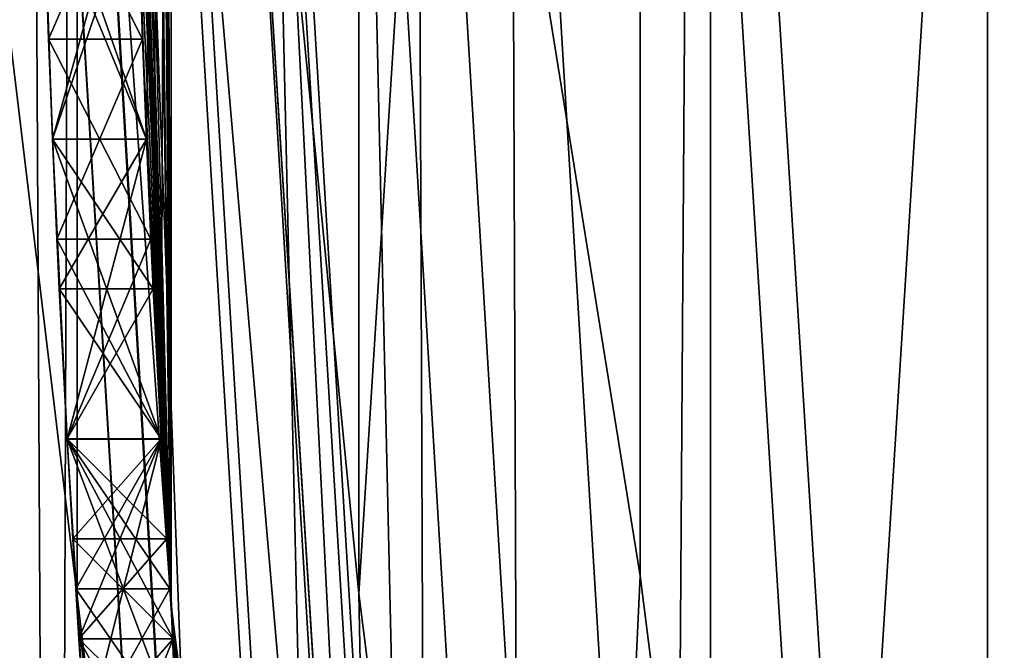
# Model space of a CAD drawing. Header units: millimetres. Extents: x -147 to 148, y -145 to 204.
# Tile 317 of 571: x 65.886 to 66.934, y -1.555 to -0.884. Entities that reach past the tile are written whole.
import ezdxf

# ---------------------------------------------------------------- set-up
doc = ezdxf.new("R2010")
doc.units = ezdxf.units.MM
doc.header["$LTSCALE"] = 26.699852
for name, color, linetype in [('1111', 7, 'CONTINUOUS'), ('1113', 7, 'CONTINUOUS'), ('1114', 7, 'CONTINUOUS'), ('1115', 7, 'CONTINUOUS'), ('1148', 7, 'CONTINUOUS'), ('1149', 7, 'CONTINUOUS'), ('1150', 7, 'CONTINUOUS'), ('1151', 7, 'CONTINUOUS'), ('1157', 7, 'CONTINUOUS'), ('1158', 7, 'CONTINUOUS'), ('1159', 7, 'CONTINUOUS'), ('1160', 7, 'CONTINUOUS'), ('1170', 7, 'CONTINUOUS'), ('1171', 7, 'CONTINUOUS'), ('1172', 7, 'CONTINUOUS'), ('1179', 7, 'CONTINUOUS'), ('1180', 7, 'CONTINUOUS'), ('1181', 7, 'CONTINUOUS'), ('1204', 7, 'CONTINUOUS'), ('1205', 7, 'CONTINUOUS'), ('1210', 7, 'CONTINUOUS'), ('1211', 7, 'CONTINUOUS'), ('1494', 7, 'CONTINUOUS'), ('1552', 7, 'CONTINUOUS'), ('1553', 7, 'CONTINUOUS'), ('1893', 7, 'CONTINUOUS'), ('1896', 7, 'CONTINUOUS'), ('1905', 7, 'CONTINUOUS'), ('1934', 7, 'CONTINUOUS'), ('1935', 7, 'CONTINUOUS'), ('1936', 7, 'CONTINUOUS'), ('2006', 7, 'CONTINUOUS'), ('2009', 7, 'CONTINUOUS'), ('2012', 7, 'CONTINUOUS'), ('2016', 7, 'CONTINUOUS'), ('742', 7, 'CONTINUOUS'), ('743', 7, 'CONTINUOUS'), ('885', 7, 'CONTINUOUS'), ('886', 7, 'CONTINUOUS'), ('896', 7, 'CONTINUOUS'), ('937', 7, 'CONTINUOUS')]:
    doc.layers.add(name, color=color, linetype=linetype)

msp = doc.modelspace()

# ---------------------------------------------------------------- linework, layer by layer
at = {"layer": '1111', "color": 7, "linetype": 'CONTINUOUS', "true_color": 0xd8d8d8}
for points in [[(65.9099, -0.6915, 59.3584), (65.917, -0.9043, 59.4625), (65.9099, -0.6915, 59.9313), (65.9099, -0.6915, 59.3584)], [(65.9099, -0.6915, 59.9313), (65.917, -0.9043, 59.4625), (65.917, -0.9043, 59.9833), (65.9099, -0.6915, 59.9313)], [(65.9212, -1.0106, 63.9417), (65.9115, -0.7447, 64.5146), (65.9099, -0.6916, 63.9937), (65.9212, -1.0106, 63.9417)], [(65.9115, -0.7447, 60.8688), (65.9212, -1.0106, 60.9208), (65.9099, -0.6916, 61.3896), (65.9115, -0.7447, 60.8688)], [(65.9099, -0.6916, 61.3896), (65.9212, -1.0106, 60.9208), (65.9212, -1.0106, 61.4417), (65.9099, -0.6916, 61.3896)], [(65.9212, -1.0106, 64.4625), (65.9115, -0.7447, 64.5146), (65.9212, -1.0106, 63.9417), (65.9212, -1.0106, 64.4625)], [(65.917, -0.9043, 59.4625), (65.9259, -1.1171, 59.4625), (65.917, -0.9043, 59.9833), (65.917, -0.9043, 59.4625)], [(65.917, -0.9043, 59.9833), (65.9259, -1.1171, 59.4625), (65.9259, -1.1171, 59.9833), (65.917, -0.9043, 59.9833)], [(65.9284, -1.1702, 64.4104), (65.9212, -1.0106, 64.4625), (65.9367, -1.3299, 63.7332), (65.9284, -1.1702, 64.4104)], [(65.9367, -1.3299, 63.7332), (65.9212, -1.0106, 64.4625), (65.9212, -1.0106, 63.9417), (65.9367, -1.3299, 63.7332)], [(65.9284, -1.1702, 60.9729), (65.9367, -1.3298, 61.025), (65.9212, -1.0106, 61.4417), (65.9284, -1.1702, 60.9729)], [(65.9212, -1.0106, 61.4417), (65.9367, -1.3298, 61.025), (65.9367, -1.3299, 61.6501), (65.9212, -1.0106, 61.4417)], [(65.9212, -1.0106, 60.9208), (65.9284, -1.1702, 60.9729), (65.9212, -1.0106, 61.4417), (65.9212, -1.0106, 60.9208)], [(65.9259, -1.1171, 59.4625), (65.9367, -1.3298, 59.4625), (65.9259, -1.1171, 59.9833), (65.9259, -1.1171, 59.4625)], [(65.9259, -1.1171, 59.9833), (65.9367, -1.3298, 59.4625), (65.9367, -1.3298, 59.9833), (65.9259, -1.1171, 59.9833)], [(65.9367, -1.3298, 64.3583), (65.9284, -1.1702, 64.4104), (65.9367, -1.3299, 63.7332), (65.9367, -1.3298, 64.3583)], [(65.9367, -1.3298, 56.2333), (65.9461, -1.4894, 56.2854), (65.9367, -1.3298, 56.7542), (65.9367, -1.3298, 56.2333)], [(65.9367, -1.3298, 56.7542), (65.9461, -1.4894, 56.2854), (65.9428, -1.4362, 56.8063), (65.9367, -1.3298, 56.7542)], [(65.9367, -1.3298, 59.4625), (65.9428, -1.4362, 59.4104), (65.9367, -1.3298, 59.9833), (65.9367, -1.3298, 59.4625)], [(65.9367, -1.3298, 59.9833), (65.9428, -1.4362, 59.4104), (65.9461, -1.4894, 59.9312), (65.9367, -1.3298, 59.9833)], [(65.9494, -1.5426, 64.2541), (65.9367, -1.3298, 64.3583), (65.9367, -1.3299, 63.7332), (65.9494, -1.5426, 64.2541)], [(65.9367, -1.3298, 61.025), (65.9494, -1.5426, 61.1292), (65.9367, -1.3299, 61.6501), (65.9367, -1.3298, 61.025)], [(65.9565, -1.6489, 63.525), (65.9494, -1.5426, 64.2541), (65.9367, -1.3299, 63.7332), (65.9565, -1.6489, 63.525)], [(65.9367, -1.3299, 61.6501), (65.9494, -1.5426, 61.1292), (65.9565, -1.6489, 61.8583), (65.9367, -1.3299, 61.6501)], [(65.9428, -1.4362, 56.8063), (65.9461, -1.4894, 56.2854), (65.9494, -1.5426, 56.8583), (65.9428, -1.4362, 56.8063)], [(65.9428, -1.4362, 59.4104), (65.9494, -1.5426, 59.3583), (65.9461, -1.4894, 59.9312), (65.9428, -1.4362, 59.4104)], [(65.9461, -1.4894, 56.2854), (65.9565, -1.6489, 56.3375), (65.9494, -1.5426, 56.8583), (65.9461, -1.4894, 56.2854)], [(65.9461, -1.4894, 59.9312), (65.9494, -1.5426, 59.3583), (65.9565, -1.6489, 59.8792), (65.9461, -1.4894, 59.9312)], [(65.9494, -1.5426, 56.8583), (65.9565, -1.6489, 56.3375), (65.9565, -1.649, 56.9625), (65.9494, -1.5426, 56.8583)], [(65.9494, -1.5426, 59.3583), (65.9565, -1.649, 59.2541), (65.9565, -1.6489, 59.8792), (65.9494, -1.5426, 59.3583)], [(65.964, -1.7553, 64.15), (65.9494, -1.5426, 64.2541), (65.9565, -1.6489, 63.525), (65.964, -1.7553, 64.15)], [(65.9494, -1.5426, 61.1292), (65.964, -1.7553, 61.2333), (65.9565, -1.6489, 61.8583), (65.9494, -1.5426, 61.1292)]]:
    msp.add_3dface(points, dxfattribs=at)
at = {"layer": '1113', "color": 7, "linetype": 'CONTINUOUS', "true_color": 0xd8d8d8}
for points in [[(66.0369, -1.3298, 59.9833), (65.9367, -1.3298, 59.9833), (65.9461, -1.4894, 59.9312), (66.0369, -1.3298, 59.9833)], [(66.0463, -1.4894, 59.9312), (66.0369, -1.3298, 59.9833), (65.9461, -1.4894, 59.9312), (66.0463, -1.4894, 59.9312)], [(66.0463, -1.4894, 59.9312), (65.9461, -1.4894, 59.9312), (65.9565, -1.6489, 59.8792), (66.0463, -1.4894, 59.9312)], [(66.0567, -1.6489, 59.8792), (66.0463, -1.4894, 59.9312), (65.9565, -1.6489, 59.8792), (66.0567, -1.6489, 59.8792)]]:
    msp.add_3dface(points, dxfattribs=at)
at = {"layer": '1114', "color": 7, "linetype": 'CONTINUOUS', "true_color": 0xd8d8d8}
for points in [[(66.017, -0.9043, 59.9833), (65.917, -0.9043, 59.9833), (65.9259, -1.1171, 59.9833), (66.017, -0.9043, 59.9833)], [(66.026, -1.1171, 59.9833), (66.017, -0.9043, 59.9833), (65.9259, -1.1171, 59.9833), (66.026, -1.1171, 59.9833)], [(66.026, -1.1171, 59.9833), (65.9259, -1.1171, 59.9833), (65.9367, -1.3298, 59.9833), (66.026, -1.1171, 59.9833)], [(66.0369, -1.3298, 59.9833), (66.026, -1.1171, 59.9833), (65.9367, -1.3298, 59.9833), (66.0369, -1.3298, 59.9833)]]:
    msp.add_3dface(points, dxfattribs=at)
at = {"layer": '1115', "color": 7, "linetype": 'CONTINUOUS', "true_color": 0xd8d8d8}
for points in [[(66.01, -0.6915, 59.9313), (65.9099, -0.6915, 59.9313), (65.917, -0.9043, 59.9833), (66.01, -0.6915, 59.9313)], [(66.017, -0.9043, 59.9833), (66.01, -0.6915, 59.9313), (65.917, -0.9043, 59.9833), (66.017, -0.9043, 59.9833)]]:
    msp.add_3dface(points, dxfattribs=at)
at = {"layer": '1148', "color": 7, "linetype": 'CONTINUOUS', "true_color": 0xd8d8d8}
for points in [[(66.01, -0.6915, 59.3584), (66.017, -0.9043, 59.4625), (65.9099, -0.6915, 59.3584), (66.01, -0.6915, 59.3584)], [(66.017, -0.9043, 59.4625), (65.917, -0.9043, 59.4625), (65.9099, -0.6915, 59.3584), (66.017, -0.9043, 59.4625)]]:
    msp.add_3dface(points, dxfattribs=at)
at = {"layer": '1149', "color": 7, "linetype": 'CONTINUOUS', "true_color": 0xd8d8d8}
for points in [[(66.017, -0.9043, 59.4625), (66.026, -1.1171, 59.4625), (65.917, -0.9043, 59.4625), (66.017, -0.9043, 59.4625)], [(66.026, -1.1171, 59.4625), (65.9259, -1.1171, 59.4625), (65.917, -0.9043, 59.4625), (66.026, -1.1171, 59.4625)], [(66.026, -1.1171, 59.4625), (66.0369, -1.3298, 59.4625), (65.9259, -1.1171, 59.4625), (66.026, -1.1171, 59.4625)], [(66.0369, -1.3298, 59.4625), (65.9367, -1.3298, 59.4625), (65.9259, -1.1171, 59.4625), (66.0369, -1.3298, 59.4625)]]:
    msp.add_3dface(points, dxfattribs=at)
at = {"layer": '1150', "color": 7, "linetype": 'CONTINUOUS', "true_color": 0xd8d8d8}
for points in [[(66.0369, -1.3298, 59.4625), (66.043, -1.4362, 59.4104), (65.9367, -1.3298, 59.4625), (66.0369, -1.3298, 59.4625)], [(66.043, -1.4362, 59.4104), (65.9428, -1.4362, 59.4104), (65.9367, -1.3298, 59.4625), (66.043, -1.4362, 59.4104)], [(66.043, -1.4362, 59.4104), (66.0496, -1.5426, 59.3583), (65.9428, -1.4362, 59.4104), (66.043, -1.4362, 59.4104)], [(66.0496, -1.5426, 59.3583), (65.9494, -1.5426, 59.3583), (65.9428, -1.4362, 59.4104), (66.0496, -1.5426, 59.3583)]]:
    msp.add_3dface(points, dxfattribs=at)
at = {"layer": '1151', "color": 7, "linetype": 'CONTINUOUS', "true_color": 0xd8d8d8}
for points in [[(66.0496, -1.5426, 59.3583), (66.0567, -1.649, 59.2541), (65.9494, -1.5426, 59.3583), (66.0496, -1.5426, 59.3583)], [(66.0567, -1.649, 59.2541), (65.9565, -1.649, 59.2541), (65.9494, -1.5426, 59.3583), (66.0567, -1.649, 59.2541)]]:
    msp.add_3dface(points, dxfattribs=at)
at = {"layer": '1157', "color": 7, "linetype": 'CONTINUOUS', "true_color": 0xd8d8d8}
for points in [[(66.0496, -1.5426, 56.8583), (65.9494, -1.5426, 56.8583), (65.9565, -1.649, 56.9625), (66.0496, -1.5426, 56.8583)], [(66.0567, -1.649, 56.9625), (66.0496, -1.5426, 56.8583), (65.9565, -1.649, 56.9625), (66.0567, -1.649, 56.9625)]]:
    msp.add_3dface(points, dxfattribs=at)
at = {"layer": '1158', "color": 7, "linetype": 'CONTINUOUS', "true_color": 0xd8d8d8}
for points in [[(66.0369, -1.3298, 56.7542), (65.9367, -1.3298, 56.7542), (65.9428, -1.4362, 56.8063), (66.0369, -1.3298, 56.7542)], [(66.043, -1.4362, 56.8063), (66.0369, -1.3298, 56.7542), (65.9428, -1.4362, 56.8063), (66.043, -1.4362, 56.8063)], [(66.043, -1.4362, 56.8063), (65.9428, -1.4362, 56.8063), (65.9494, -1.5426, 56.8583), (66.043, -1.4362, 56.8063)], [(66.0496, -1.5426, 56.8583), (66.043, -1.4362, 56.8063), (65.9494, -1.5426, 56.8583), (66.0496, -1.5426, 56.8583)]]:
    msp.add_3dface(points, dxfattribs=at)
at = {"layer": '1159', "color": 7, "linetype": 'CONTINUOUS', "true_color": 0xd8d8d8}
for points in [[(66.0369, -1.3298, 56.7542), (66.0369, -1.3298, 56.2333), (65.9367, -1.3298, 56.7542), (66.0369, -1.3298, 56.7542)], [(66.0369, -1.3298, 56.2333), (65.9367, -1.3298, 56.2333), (65.9367, -1.3298, 56.7542), (66.0369, -1.3298, 56.2333)]]:
    msp.add_3dface(points, dxfattribs=at)
at = {"layer": '1160', "color": 7, "linetype": 'CONTINUOUS', "true_color": 0xd8d8d8}
for points in [[(66.0369, -1.3298, 56.2333), (66.0463, -1.4894, 56.2854), (65.9367, -1.3298, 56.2333), (66.0369, -1.3298, 56.2333)], [(66.0463, -1.4894, 56.2854), (65.9461, -1.4894, 56.2854), (65.9367, -1.3298, 56.2333), (66.0463, -1.4894, 56.2854)], [(66.0463, -1.4894, 56.2854), (66.0567, -1.6489, 56.3375), (65.9461, -1.4894, 56.2854), (66.0463, -1.4894, 56.2854)], [(66.0567, -1.6489, 56.3375), (65.9565, -1.6489, 56.3375), (65.9461, -1.4894, 56.2854), (66.0567, -1.6489, 56.3375)]]:
    msp.add_3dface(points, dxfattribs=at)
at = {"layer": '1170', "color": 7, "linetype": 'CONTINUOUS', "true_color": 0xd8d8d8}
for points in [[(66.0116, -0.7447, 60.8688), (66.0213, -1.0106, 60.9208), (65.9115, -0.7447, 60.8688), (66.0116, -0.7447, 60.8688)], [(66.0213, -1.0106, 60.9208), (65.9212, -1.0106, 60.9208), (65.9115, -0.7447, 60.8688), (66.0213, -1.0106, 60.9208)]]:
    msp.add_3dface(points, dxfattribs=at)
at = {"layer": '1171', "color": 7, "linetype": 'CONTINUOUS', "true_color": 0xd8d8d8}
for points in [[(66.0213, -1.0106, 60.9208), (66.0285, -1.1702, 60.9729), (65.9212, -1.0106, 60.9208), (66.0213, -1.0106, 60.9208)], [(66.0285, -1.1702, 60.9729), (65.9284, -1.1702, 60.9729), (65.9212, -1.0106, 60.9208), (66.0285, -1.1702, 60.9729)], [(66.0285, -1.1702, 60.9729), (66.0369, -1.3298, 61.025), (65.9284, -1.1702, 60.9729), (66.0285, -1.1702, 60.9729)], [(66.0369, -1.3298, 61.025), (65.9367, -1.3298, 61.025), (65.9284, -1.1702, 60.9729), (66.0369, -1.3298, 61.025)]]:
    msp.add_3dface(points, dxfattribs=at)
at = {"layer": '1172', "color": 7, "linetype": 'CONTINUOUS', "true_color": 0xd8d8d8}
for points in [[(66.0369, -1.3298, 61.025), (66.0496, -1.5426, 61.1292), (65.9367, -1.3298, 61.025), (66.0369, -1.3298, 61.025)], [(66.0496, -1.5426, 61.1292), (65.9494, -1.5426, 61.1292), (65.9367, -1.3298, 61.025), (66.0496, -1.5426, 61.1292)], [(66.0496, -1.5426, 61.1292), (66.0643, -1.7553, 61.2333), (65.9494, -1.5426, 61.1292), (66.0496, -1.5426, 61.1292)], [(66.0643, -1.7553, 61.2333), (65.964, -1.7553, 61.2333), (65.9494, -1.5426, 61.1292), (66.0643, -1.7553, 61.2333)]]:
    msp.add_3dface(points, dxfattribs=at)
at = {"layer": '1179', "color": 7, "linetype": 'CONTINUOUS', "true_color": 0xd8d8d8}
for points in [[(66.0369, -1.3298, 64.3583), (65.9367, -1.3298, 64.3583), (65.9494, -1.5426, 64.2541), (66.0369, -1.3298, 64.3583)], [(66.0496, -1.5426, 64.2541), (66.0369, -1.3298, 64.3583), (65.9494, -1.5426, 64.2541), (66.0496, -1.5426, 64.2541)], [(66.0496, -1.5426, 64.2541), (65.9494, -1.5426, 64.2541), (65.964, -1.7553, 64.15), (66.0496, -1.5426, 64.2541)], [(66.0643, -1.7553, 64.15), (66.0496, -1.5426, 64.2541), (65.964, -1.7553, 64.15), (66.0643, -1.7553, 64.15)]]:
    msp.add_3dface(points, dxfattribs=at)
at = {"layer": '1180', "color": 7, "linetype": 'CONTINUOUS', "true_color": 0xd8d8d8}
for points in [[(66.0213, -1.0106, 64.4625), (65.9212, -1.0106, 64.4625), (65.9284, -1.1702, 64.4104), (66.0213, -1.0106, 64.4625)], [(66.0285, -1.1702, 64.4104), (66.0213, -1.0106, 64.4625), (65.9284, -1.1702, 64.4104), (66.0285, -1.1702, 64.4104)], [(66.0285, -1.1702, 64.4104), (65.9284, -1.1702, 64.4104), (65.9367, -1.3298, 64.3583), (66.0285, -1.1702, 64.4104)], [(66.0369, -1.3298, 64.3583), (66.0285, -1.1702, 64.4104), (65.9367, -1.3298, 64.3583), (66.0369, -1.3298, 64.3583)]]:
    msp.add_3dface(points, dxfattribs=at)
at = {"layer": '1181', "color": 7, "linetype": 'CONTINUOUS', "true_color": 0xd8d8d8}
for points in [[(66.0116, -0.7447, 64.5146), (65.9115, -0.7447, 64.5146), (65.9212, -1.0106, 64.4625), (66.0116, -0.7447, 64.5146)], [(66.0213, -1.0106, 64.4625), (66.0116, -0.7447, 64.5146), (65.9212, -1.0106, 64.4625), (66.0213, -1.0106, 64.4625)]]:
    msp.add_3dface(points, dxfattribs=at)
at = {"layer": '1204', "color": 7, "linetype": 'CONTINUOUS', "true_color": 0xd8d8d8}
for points in [[(66.01, -0.6916, 63.9937), (66.0213, -1.0106, 63.9417), (65.9099, -0.6916, 63.9937), (66.01, -0.6916, 63.9937)], [(66.0213, -1.0106, 63.9417), (65.9212, -1.0106, 63.9417), (65.9099, -0.6916, 63.9937), (66.0213, -1.0106, 63.9417)]]:
    msp.add_3dface(points, dxfattribs=at)
at = {"layer": '1205', "color": 7, "linetype": 'CONTINUOUS', "true_color": 0xd8d8d8}
for points in [[(66.0213, -1.0106, 63.9417), (66.0369, -1.3299, 63.7332), (65.9212, -1.0106, 63.9417), (66.0213, -1.0106, 63.9417)], [(66.0369, -1.3299, 63.7332), (65.9367, -1.3299, 63.7332), (65.9212, -1.0106, 63.9417), (66.0369, -1.3299, 63.7332)], [(66.0369, -1.3299, 63.7332), (66.0567, -1.6489, 63.525), (65.9367, -1.3299, 63.7332), (66.0369, -1.3299, 63.7332)], [(66.0567, -1.6489, 63.525), (65.9565, -1.6489, 63.525), (65.9367, -1.3299, 63.7332), (66.0567, -1.6489, 63.525)]]:
    msp.add_3dface(points, dxfattribs=at)
at = {"layer": '1210', "color": 7, "linetype": 'CONTINUOUS', "true_color": 0xd8d8d8}
for points in [[(66.0213, -1.0106, 61.4417), (65.9212, -1.0106, 61.4417), (65.9367, -1.3299, 61.6501), (66.0213, -1.0106, 61.4417)], [(66.0369, -1.3299, 61.6501), (66.0213, -1.0106, 61.4417), (65.9367, -1.3299, 61.6501), (66.0369, -1.3299, 61.6501)], [(66.0369, -1.3299, 61.6501), (65.9367, -1.3299, 61.6501), (65.9565, -1.6489, 61.8583), (66.0369, -1.3299, 61.6501)], [(66.0567, -1.6489, 61.8583), (66.0369, -1.3299, 61.6501), (65.9565, -1.6489, 61.8583), (66.0567, -1.6489, 61.8583)]]:
    msp.add_3dface(points, dxfattribs=at)
at = {"layer": '1211', "color": 7, "linetype": 'CONTINUOUS', "true_color": 0xd8d8d8}
for points in [[(66.01, -0.6916, 61.3896), (65.9099, -0.6916, 61.3896), (65.9212, -1.0106, 61.4417), (66.01, -0.6916, 61.3896)], [(66.0213, -1.0106, 61.4417), (66.01, -0.6916, 61.3896), (65.9212, -1.0106, 61.4417), (66.0213, -1.0106, 61.4417)]]:
    msp.add_3dface(points, dxfattribs=at)
at = {"layer": '1494', "color": 7, "linetype": 'CONTINUOUS', "true_color": 0xd8d8d8}
for points in [[(65.9476, 1.5133, 72.4), (65.9476, -1.5133, 53.4), (65.9476, -1.5133, 72.4), (65.9476, 1.5133, 72.4)], [(65.9476, 1.5133, 53.4), (65.9476, -1.5133, 53.4), (65.9476, 1.5133, 72.4), (65.9476, 1.5133, 53.4)], [(65.9476, -1.5133, 72.4), (66.3269, -4.5159, 53.4), (66.3269, -4.5159, 72.4), (65.9476, -1.5133, 72.4)], [(65.9476, -1.5133, 53.4), (66.3269, -4.5159, 53.4), (65.9476, -1.5133, 72.4), (65.9476, -1.5133, 53.4)]]:
    msp.add_3dface(points, dxfattribs=at)
at = {"layer": '1552', "color": 7, "linetype": 'CONTINUOUS', "true_color": 0x21211a}
for points in [[(65.5015, 0, 24.0348), (65.7674, 0, 24.2588), (65.9312, -2.8132, 24.2588), (65.5015, 0, 24.0348)], [(65.5015, 0, 24.0348), (65.9312, -2.8132, 24.2588), (65.6672, -2.8441, 24.0348), (65.5015, 0, 24.0348)], [(65.7674, 0, 24.2588), (65.9405, 0, 24.5603), (66.1032, -2.7931, 24.5603), (65.7674, 0, 24.2588)], [(65.7674, 0, 24.2588), (66.1032, -2.7931, 24.5603), (65.9312, -2.8132, 24.2588), (65.7674, 0, 24.2588)], [(65.9405, 0, 24.5603), (66, 0, 24.9), (66.0474, -1.507, 24.9), (65.9405, 0, 24.5603)], [(66.1032, -2.7931, 24.5603), (65.9405, 0, 24.5603), (66.0474, -1.507, 24.9), (66.1032, -2.7931, 24.5603)], [(66.1892, -3.008, 24.9), (66.1032, -2.7931, 24.5603), (66.0474, -1.507, 24.9), (66.1892, -3.008, 24.9)]]:
    msp.add_3dface(points, dxfattribs=at)
at = {"layer": '1553', "color": 7, "linetype": 'CONTINUOUS', "true_color": 0x21211a}
for points in [[(65.7658, 0, 25.5431), (65.6651, -2.8443, 25.7664), (65.9297, -2.8134, 25.5431), (65.7658, 0, 25.5431)], [(65.9397, 0, 25.242), (65.7658, 0, 25.5431), (65.9297, -2.8134, 25.5431), (65.9397, 0, 25.242)], [(65.9397, 0, 25.242), (65.9297, -2.8134, 25.5431), (66.1024, -2.7932, 25.242), (65.9397, 0, 25.242)], [(66, 0, 24.9), (65.9397, 0, 25.242), (66.1024, -2.7932, 25.242), (66, 0, 24.9)], [(66.0474, -1.507, 24.9), (66, 0, 24.9), (66.1024, -2.7932, 25.242), (66.0474, -1.507, 24.9)], [(66.1892, -3.008, 24.9), (66.0474, -1.507, 24.9), (66.1024, -2.7932, 25.242), (66.1892, -3.008, 24.9)]]:
    msp.add_3dface(points, dxfattribs=at)
at = {"layer": '1893', "color": 7, "linetype": 'CONTINUOUS', "true_color": 0xd8d8d8}
for points in [[(65.9, 0, 26.9), (66.0767, -2.9065, 26.9), (65.9, 0, 25.9), (65.9, 0, 26.9)], [(66.0767, -2.9065, 26.9), (66.0767, -2.9065, 25.9), (65.9, 0, 25.9), (66.0767, -2.9065, 26.9)]]:
    msp.add_3dface(points, dxfattribs=at)
at = {"layer": '1896', "color": 7, "linetype": 'CONTINUOUS', "true_color": 0xd8d8d8}
for points in [[(20.75, 0, 26.9), (20.7086, -1.3008, 26.9), (81.4515, -22.5327, 26.9), (20.75, 0, 26.9)], [(65.9, 0, 26.9), (20.75, 0, 26.9), (66.0767, -2.9065, 26.9), (65.9, 0, 26.9)], [(66.0767, -2.9065, 26.9), (20.75, 0, 26.9), (66.6, -5.7646, 26.9), (66.0767, -2.9065, 26.9)], [(66.6, -5.7646, 26.9), (20.75, 0, 26.9), (67.4673, -8.5485, 26.9), (66.6, -5.7646, 26.9)], [(67.4673, -8.5485, 26.9), (20.75, 0, 26.9), (68.661, -11.1989, 26.9), (67.4673, -8.5485, 26.9)], [(68.661, -11.1989, 26.9), (20.75, 0, 26.9), (70.1651, -13.6888, 26.9), (68.661, -11.1989, 26.9)], [(70.1651, -13.6888, 26.9), (20.75, 0, 26.9), (71.963, -15.9827, 26.9), (70.1651, -13.6888, 26.9)], [(71.963, -15.9827, 26.9), (20.75, 0, 26.9), (74.0173, -18.037, 26.9), (71.963, -15.9827, 26.9)], [(74.0173, -18.037, 26.9), (20.75, 0, 26.9), (76.3112, -19.8349, 26.9), (74.0173, -18.037, 26.9)], [(76.3112, -19.8349, 26.9), (20.75, 0, 26.9), (78.8011, -21.339, 26.9), (76.3112, -19.8349, 26.9)], [(78.8011, -21.339, 26.9), (20.75, 0, 26.9), (81.4515, -22.5327, 26.9), (78.8011, -21.339, 26.9)], [(20.7086, -1.3008, 26.9), (20.5856, -2.6023, 26.9), (145.5, -45.5, 26.9), (20.7086, -1.3008, 26.9)], [(81.4515, -22.5327, 26.9), (20.7086, -1.3008, 26.9), (145.5, -45.5, 26.9), (81.4515, -22.5327, 26.9)]]:
    msp.add_3dface(points, dxfattribs=at)
at = {"layer": '1905', "color": 7, "linetype": 'CONTINUOUS', "true_color": 0xd8d8d8}
for points in [[(27.4272, -2, 25.9), (27.4272, 2, 25.9), (76.5021, 23.3832, 25.9), (27.4272, -2, 25.9)], [(73.876, 21.6568, 25.9), (27.4272, -2, 25.9), (76.5021, 23.3832, 25.9), (73.876, 21.6568, 25.9)], [(71.471, 19.6377, 25.9), (27.4272, -2, 25.9), (73.876, 21.6568, 25.9), (71.471, 19.6377, 25.9)], [(69.3188, 17.3571, 25.9), (27.4272, -2, 25.9), (71.471, 19.6377, 25.9), (69.3188, 17.3571, 25.9)], [(67.4406, 14.8345, 25.9), (27.4272, -2, 25.9), (69.3188, 17.3571, 25.9), (67.4406, 14.8345, 25.9)], [(65.8727, 12.1175, 25.9), (27.4272, -2, 25.9), (67.4406, 14.8345, 25.9), (65.8727, 12.1175, 25.9)], [(65.9453, 8.7585, 25.9), (65.9, 0, 25.9), (65.0897, -5.9007, 25.9), (65.9453, 8.7585, 25.9)], [(65.0897, 5.9007, 25.9), (65.9453, 8.7585, 25.9), (65.0897, -5.9007, 25.9), (65.0897, 5.9007, 25.9)], [(65.0897, -5.9007, 25.9), (65.9, 0, 25.9), (65.9453, -8.7585, 25.9), (65.0897, -5.9007, 25.9)], [(65.9, 0, 25.9), (66.0767, -2.9065, 25.9), (65.9453, -8.7585, 25.9), (65.9, 0, 25.9)]]:
    msp.add_3dface(points, dxfattribs=at)
at = {"layer": '1934', "color": 7, "linetype": 'CONTINUOUS', "true_color": 0xd8d8d8}
for points in [[(64.4, 0, 23.9), (64.5757, -2.9857, 23.9), (65.9, 0, 23.9), (64.4, 0, 23.9)], [(65.9, 0, 23.9), (64.5757, -2.9857, 23.9), (66.0781, -2.9175, 23.9), (65.9, 0, 23.9)]]:
    msp.add_3dface(points, dxfattribs=at)
at = {"layer": '1935', "color": 7, "linetype": 'CONTINUOUS', "true_color": 0xd8d8d8}
for points in [[(65.9, 0, 23.9), (66.0781, -2.9175, 23.9), (65.9, 0, 22.9), (65.9, 0, 23.9)], [(65.9, 0, 22.9), (66.0781, -2.9175, 23.9), (66.0781, -2.9175, 22.9), (65.9, 0, 22.9)]]:
    msp.add_3dface(points, dxfattribs=at)
at = {"layer": '1936', "color": 7, "linetype": 'CONTINUOUS', "true_color": 0xd8d8d8}
for points in [[(65.9, 0, 22.9), (66.0781, -2.9175, 22.9), (63, 0, 22.9), (65.9, 0, 22.9)], [(63, 0, 22.9), (66.0781, -2.9175, 22.9), (63.1846, -3.1459, 22.9), (63, 0, 22.9)]]:
    msp.add_3dface(points, dxfattribs=at)
at = {"layer": '2006', "color": 7, "linetype": 'CONTINUOUS', "true_color": 0xd8d8d8}
for points in [[(66.6, 0, 52.9), (66.7823, -2.9153, 52.9), (74.5003, 0, 52.9), (66.6, 0, 52.9)], [(74.5003, 0, 52.9), (66.7823, -2.9153, 52.9), (74.691, -2.4244, 52.9), (74.5003, 0, 52.9)]]:
    msp.add_3dface(points, dxfattribs=at)
at = {"layer": '2009', "color": 7, "linetype": 'CONTINUOUS', "true_color": 0xd8d8d8}
for points in [[(66.1, 0, 52.4), (66.1, 0, 19.9), (66.2888, -2.9975, 19.9), (66.1, 0, 52.4)], [(66.1, 0, 52.4), (66.2888, -2.9975, 19.9), (66.2885, -2.9955, 52.4), (66.1, 0, 52.4)]]:
    msp.add_3dface(points, dxfattribs=at)
at = {"layer": '2012', "color": 7, "linetype": 'CONTINUOUS', "true_color": 0xd8d8d8}
for points in [[(66.1, 0, 52.4), (66.2885, -2.9955, 52.4), (66.1379, 0, 52.591), (66.1, 0, 52.4)], [(66.1379, 0, 52.591), (66.2885, -2.9955, 52.4), (66.3119, -2.8763, 52.591), (66.1379, 0, 52.591)], [(66.2463, 0, 52.7534), (66.1379, 0, 52.591), (66.3119, -2.8763, 52.591), (66.2463, 0, 52.7534)], [(66.4087, 0, 52.8619), (66.2463, 0, 52.7534), (66.4195, -2.8632, 52.7534), (66.4087, 0, 52.8619)], [(66.2463, 0, 52.7534), (66.3119, -2.8763, 52.591), (66.4195, -2.8632, 52.7534), (66.2463, 0, 52.7534)], [(66.6, 0, 52.9), (66.4087, 0, 52.8619), (66.5807, -2.8436, 52.8619), (66.6, 0, 52.9)], [(66.4087, 0, 52.8619), (66.4195, -2.8632, 52.7534), (66.5807, -2.8436, 52.8619), (66.4087, 0, 52.8619)], [(66.7823, -2.9153, 52.9), (66.6, 0, 52.9), (66.5807, -2.8436, 52.8619), (66.7823, -2.9153, 52.9)]]:
    msp.add_3dface(points, dxfattribs=at)
at = {"layer": '2016', "color": 7, "linetype": 'CONTINUOUS', "true_color": 0xd8d8d8}
for points in [[(68.9417, 0, 19.9), (69.1264, -2.7825, 19.9), (66.1, 0, 19.9), (68.9417, 0, 19.9)], [(66.1, 0, 19.9), (69.1264, -2.7825, 19.9), (66.2888, -2.9975, 19.9), (66.1, 0, 19.9)]]:
    msp.add_3dface(points, dxfattribs=at)
at = {"layer": '742', "color": 7, "linetype": 'CONTINUOUS', "true_color": 0xd8d8d8}
for points in [[(66.6217, 4.4593, 53.4), (67.3649, 7.3543, 53.4), (66.6217, -4.4592, 53.4), (66.6217, 4.4593, 53.4)], [(66.6217, -4.4592, 53.4), (67.3649, 7.3543, 53.4), (67.3649, -7.3543, 53.4), (66.6217, -4.4592, 53.4)], [(66.2472, 1.4942, 53.4), (66.6217, 4.4593, 53.4), (66.2472, -1.4942, 53.4), (66.2472, 1.4942, 53.4)], [(66.2472, -1.4942, 53.4), (66.6217, 4.4593, 53.4), (66.6217, -4.4592, 53.4), (66.2472, -1.4942, 53.4)]]:
    msp.add_3dface(points, dxfattribs=at)
at = {"layer": '743', "color": 7, "linetype": 'CONTINUOUS', "true_color": 0xd8d8d8}
for points in [[(66.9162, 4.4025, 93.4), (67.6499, -7.2609, 93.4), (67.6499, 7.2608, 93.4), (66.9162, 4.4025, 93.4)], [(66.5466, 1.4752, 93.4), (66.9163, -4.4026, 93.4), (66.9162, 4.4025, 93.4), (66.5466, 1.4752, 93.4)], [(66.9163, -4.4026, 93.4), (67.6499, -7.2609, 93.4), (66.9162, 4.4025, 93.4), (66.9163, -4.4026, 93.4)], [(66.5466, -1.4753, 93.4), (66.9163, -4.4026, 93.4), (66.5466, 1.4752, 93.4), (66.5466, -1.4753, 93.4)]]:
    msp.add_3dface(points, dxfattribs=at)
at = {"layer": '885', "color": 7, "linetype": 'CONTINUOUS', "true_color": 0xd8d8d8}
for points in [[(66.0213, -1.0106, 64.4625), (66.0474, 1.507, 92.9), (66.0116, -0.7447, 64.5146), (66.0213, -1.0106, 64.4625)], [(66.0285, -1.1702, 64.4104), (66.0474, 1.507, 92.9), (66.0213, -1.0106, 64.4625), (66.0285, -1.1702, 64.4104)], [(66.0369, -1.3298, 64.3583), (66.0474, 1.507, 92.9), (66.0285, -1.1702, 64.4104), (66.0369, -1.3298, 64.3583)], [(66.0474, -1.507, 92.9), (66.0474, 1.507, 92.9), (66.0369, -1.3298, 64.3583), (66.0474, -1.507, 92.9)], [(66.0474, 1.507, 53.6), (66.0474, -1.507, 53.6), (66.0369, 1.3298, 56.3375), (66.0474, 1.507, 53.6)], [(66.0369, 1.3298, 59.3583), (66.0474, -1.507, 53.6), (66.0312, 1.2234, 59.3583), (66.0369, 1.3298, 59.3583)], [(66.0369, 1.3298, 56.3375), (66.0474, -1.507, 53.6), (66.0369, 1.3298, 56.8583), (66.0369, 1.3298, 56.3375)], [(66.0369, 1.3298, 56.8583), (66.0474, -1.507, 53.6), (66.0369, 1.3298, 59.3583), (66.0369, 1.3298, 56.8583)], [(66.0312, 1.2234, 59.3583), (66.0474, -1.507, 53.6), (66.026, 1.117, 59.3583), (66.0312, 1.2234, 59.3583)], [(66.026, 1.117, 59.3583), (66.0474, -1.507, 53.6), (66.017, 0.9043, 59.2542), (66.026, 1.117, 59.3583)], [(66.017, 0.9043, 59.2542), (66.0474, -1.507, 53.6), (66.0015, 0.266, 57.9), (66.017, 0.9043, 59.2542)], [(66.0015, 0.266, 57.9), (66.0474, -1.507, 53.6), (66.0001, 0.0532, 57.9), (66.0015, 0.266, 57.9)], [(66.0001, 0.0532, 57.9), (66.0474, -1.507, 53.6), (66.0005, -0.1596, 57.9), (66.0001, 0.0532, 57.9)], [(66.0005, -0.1596, 57.9), (66.0474, -1.507, 53.6), (66.0005, -0.1596, 58.3167), (66.0005, -0.1596, 57.9)], [(66.0005, -0.1596, 58.3167), (66.0474, -1.507, 53.6), (66.0009, -0.2128, 58.6292), (66.0005, -0.1596, 58.3167)], [(66.0009, -0.2128, 58.6292), (66.0474, -1.507, 53.6), (66.0015, -0.266, 58.9417), (66.0009, -0.2128, 58.6292)], [(66.0015, -0.266, 58.9417), (66.0474, -1.507, 53.6), (66.0029, -0.3723, 59.0979), (66.0015, -0.266, 58.9417)], [(66.0029, -0.3723, 59.0979), (66.0474, -1.507, 53.6), (66.0048, -0.4787, 59.2542), (66.0029, -0.3723, 59.0979)], [(66.0048, -0.4787, 59.2542), (66.0474, -1.507, 53.6), (66.01, -0.6915, 59.3584), (66.0048, -0.4787, 59.2542)], [(66.01, -0.6915, 59.3584), (66.0474, -1.507, 53.6), (66.017, -0.9043, 59.4625), (66.01, -0.6915, 59.3584)], [(66.01, -0.6915, 59.9313), (66.017, -0.9043, 59.9833), (66.0116, -0.7447, 60.8688), (66.01, -0.6915, 59.9313)], [(66.0116, -0.7447, 60.8688), (66.017, -0.9043, 59.9833), (66.0213, -1.0106, 60.9208), (66.0116, -0.7447, 60.8688)], [(66.017, -0.9043, 59.4625), (66.0474, -1.507, 53.6), (66.0369, -1.3298, 56.2333), (66.017, -0.9043, 59.4625)], [(66.017, -0.9043, 59.9833), (66.026, -1.1171, 59.9833), (66.0213, -1.0106, 60.9208), (66.017, -0.9043, 59.9833)], [(66.026, -1.1171, 59.4625), (66.017, -0.9043, 59.4625), (66.0369, -1.3298, 56.2333), (66.026, -1.1171, 59.4625)], [(66.0213, -1.0106, 60.9208), (66.026, -1.1171, 59.9833), (66.0285, -1.1702, 60.9729), (66.0213, -1.0106, 60.9208)], [(66.026, -1.1171, 59.9833), (66.0369, -1.3298, 59.9833), (66.0285, -1.1702, 60.9729), (66.026, -1.1171, 59.9833)], [(66.0369, -1.3298, 59.4625), (66.026, -1.1171, 59.4625), (66.0369, -1.3298, 56.7542), (66.0369, -1.3298, 59.4625)], [(66.0369, -1.3298, 56.7542), (66.026, -1.1171, 59.4625), (66.0369, -1.3298, 56.2333), (66.0369, -1.3298, 56.7542)], [(66.0285, -1.1702, 60.9729), (66.0369, -1.3298, 59.9833), (66.0369, -1.3298, 61.025), (66.0285, -1.1702, 60.9729)], [(66.0496, -1.5426, 64.2541), (66.0474, -1.507, 92.9), (66.0369, -1.3298, 64.3583), (66.0496, -1.5426, 64.2541)], [(66.0369, -1.3298, 56.2333), (66.0474, -1.507, 53.6), (66.0463, -1.4894, 56.2854), (66.0369, -1.3298, 56.2333)], [(66.0369, -1.3298, 59.9833), (66.0463, -1.4894, 59.9312), (66.0369, -1.3298, 61.025), (66.0369, -1.3298, 59.9833)], [(66.0369, -1.3298, 61.025), (66.0463, -1.4894, 59.9312), (66.0496, -1.5426, 61.1292), (66.0369, -1.3298, 61.025)], [(66.043, -1.4362, 59.4104), (66.0369, -1.3298, 59.4625), (66.043, -1.4362, 56.8063), (66.043, -1.4362, 59.4104)], [(66.043, -1.4362, 56.8063), (66.0369, -1.3298, 59.4625), (66.0369, -1.3298, 56.7542), (66.043, -1.4362, 56.8063)], [(66.0496, -1.5426, 59.3583), (66.043, -1.4362, 59.4104), (66.0496, -1.5426, 56.8583), (66.0496, -1.5426, 59.3583)], [(66.0496, -1.5426, 56.8583), (66.043, -1.4362, 59.4104), (66.043, -1.4362, 56.8063), (66.0496, -1.5426, 56.8583)], [(66.0463, -1.4894, 56.2854), (66.0474, -1.507, 53.6), (66.0567, -1.6489, 56.3375), (66.0463, -1.4894, 56.2854)], [(66.0463, -1.4894, 59.9312), (66.0567, -1.6489, 59.8792), (66.0496, -1.5426, 61.1292), (66.0463, -1.4894, 59.9312)], [(66.4251, -4.4972, 92.9), (66.0474, -1.507, 92.9), (66.4251, -4.4972, 53.6), (66.4251, -4.4972, 92.9)], [(66.4251, -4.4972, 53.6), (66.0474, -1.507, 92.9), (66.1306, -2.5, 62.6917), (66.4251, -4.4972, 53.6)], [(66.1306, -2.5, 62.6917), (66.0474, -1.507, 92.9), (66.1251, -2.4468, 63.0041), (66.1306, -2.5, 62.6917)], [(66.1251, -2.4468, 63.0041), (66.0474, -1.507, 92.9), (66.1197, -2.3936, 63.3167), (66.1251, -2.4468, 63.0041)], [(66.1197, -2.3936, 63.3167), (66.0474, -1.507, 92.9), (66.1042, -2.2341, 63.577), (66.1197, -2.3936, 63.3167)], [(66.1042, -2.2341, 63.577), (66.0474, -1.507, 92.9), (66.0898, -2.0745, 63.8375), (66.1042, -2.2341, 63.577)], [(66.0898, -2.0745, 63.8375), (66.0474, -1.507, 92.9), (66.0765, -1.9149, 63.9937), (66.0898, -2.0745, 63.8375)], [(66.0765, -1.9149, 63.9937), (66.0474, -1.507, 92.9), (66.0643, -1.7553, 64.15), (66.0765, -1.9149, 63.9937)], [(66.0643, -1.7553, 64.15), (66.0474, -1.507, 92.9), (66.0496, -1.5426, 64.2541), (66.0643, -1.7553, 64.15)], [(66.0474, -1.507, 53.6), (66.4251, -4.4972, 53.6), (66.0567, -1.6489, 56.3375), (66.0474, -1.507, 53.6)], [(66.0496, -1.5426, 61.1292), (66.0567, -1.6489, 59.8792), (66.0643, -1.7553, 61.2333), (66.0496, -1.5426, 61.1292)], [(66.0567, -1.649, 59.2541), (66.0496, -1.5426, 59.3583), (66.0567, -1.649, 56.9625), (66.0567, -1.649, 59.2541)], [(66.0567, -1.649, 56.9625), (66.0496, -1.5426, 59.3583), (66.0496, -1.5426, 56.8583), (66.0567, -1.649, 56.9625)]]:
    msp.add_3dface(points, dxfattribs=at)
at = {"layer": '886', "color": 7, "linetype": 'CONTINUOUS', "true_color": 0xd8d8d8}
for points in [[(66.0213, -1.0106, 63.9417), (66.01, -0.6916, 63.9937), (66.0213, -1.0106, 61.4417), (66.0213, -1.0106, 63.9417)], [(66.0213, -1.0106, 61.4417), (66.01, -0.6916, 63.9937), (66.01, -0.6916, 61.3896), (66.0213, -1.0106, 61.4417)], [(66.0369, -1.3299, 63.7332), (66.0213, -1.0106, 63.9417), (66.0369, -1.3299, 61.6501), (66.0369, -1.3299, 63.7332)], [(66.0369, -1.3299, 61.6501), (66.0213, -1.0106, 63.9417), (66.0213, -1.0106, 61.4417), (66.0369, -1.3299, 61.6501)], [(66.0567, -1.6489, 63.525), (66.0369, -1.3299, 63.7332), (66.0567, -1.6489, 61.8583), (66.0567, -1.6489, 63.525)], [(66.0567, -1.6489, 61.8583), (66.0369, -1.3299, 63.7332), (66.0369, -1.3299, 61.6501), (66.0567, -1.6489, 61.8583)]]:
    msp.add_3dface(points, dxfattribs=at)
at = {"layer": '896', "color": 7, "linetype": 'CONTINUOUS', "true_color": 0xd8d8d8}
for points in [[(66.0474, 1.507, 92.9), (66.0474, -1.507, 92.9), (66.0381, 0, 93.0913), (66.0474, 1.507, 92.9)], [(66.5466, -1.4753, 93.4), (66.5466, 1.4752, 93.4), (66.309, 0, 93.3621), (66.5466, -1.4753, 93.4)], [(66.0474, -1.507, 92.9), (66.2128, -2.8883, 93.0913), (66.0381, 0, 93.0913), (66.0474, -1.507, 92.9)], [(66.2128, -2.8883, 93.0913), (66.1466, 0, 93.2537), (66.0381, 0, 93.0913), (66.2128, -2.8883, 93.0913)], [(66.3205, -2.8752, 93.2537), (66.309, 0, 93.3621), (66.1466, 0, 93.2537), (66.3205, -2.8752, 93.2537)], [(66.3205, -2.8752, 93.2537), (66.1466, 0, 93.2537), (66.2128, -2.8883, 93.0913), (66.3205, -2.8752, 93.2537)], [(66.4818, -2.8556, 93.3621), (66.5466, -1.4753, 93.4), (66.309, 0, 93.3621), (66.4818, -2.8556, 93.3621)], [(66.4818, -2.8556, 93.3621), (66.309, 0, 93.3621), (66.3205, -2.8752, 93.2537), (66.4818, -2.8556, 93.3621)], [(66.9163, -4.4026, 93.4), (66.5466, -1.4753, 93.4), (66.4818, -2.8556, 93.3621), (66.9163, -4.4026, 93.4)], [(66.0474, -1.507, 92.9), (66.4251, -4.4972, 92.9), (66.2128, -2.8883, 93.0913), (66.0474, -1.507, 92.9)]]:
    msp.add_3dface(points, dxfattribs=at)
at = {"layer": '937', "color": 7, "linetype": 'CONTINUOUS', "true_color": 0xd8d8d8}
for points in [[(66.0474, -1.507, 53.6), (66.0474, 1.507, 53.6), (66.0267, 0, 53.5001), (66.0474, -1.507, 53.6)], [(66.2472, 1.4942, 53.4), (66.2472, -1.4942, 53.4), (66.1, 0, 53.4268), (66.2472, 1.4942, 53.4)], [(66.0474, -1.507, 53.6), (66.0267, 0, 53.5001), (66.2015, -2.8897, 53.5001), (66.0474, -1.507, 53.6)], [(66.1, 0, 53.4268), (66.2743, -2.8808, 53.4268), (66.0267, 0, 53.5001), (66.1, 0, 53.4268)], [(66.0267, 0, 53.5001), (66.2743, -2.8808, 53.4268), (66.2015, -2.8897, 53.5001), (66.0267, 0, 53.5001)], [(66.1, 0, 53.4268), (66.2472, -1.4942, 53.4), (66.2743, -2.8808, 53.4268), (66.1, 0, 53.4268)], [(66.2472, -1.4942, 53.4), (66.6217, -4.4592, 53.4), (66.2743, -2.8808, 53.4268), (66.2472, -1.4942, 53.4)], [(66.4251, -4.4972, 53.6), (66.0474, -1.507, 53.6), (66.2015, -2.8897, 53.5001), (66.4251, -4.4972, 53.6)]]:
    msp.add_3dface(points, dxfattribs=at)

doc.saveas('drawing.dxf')
